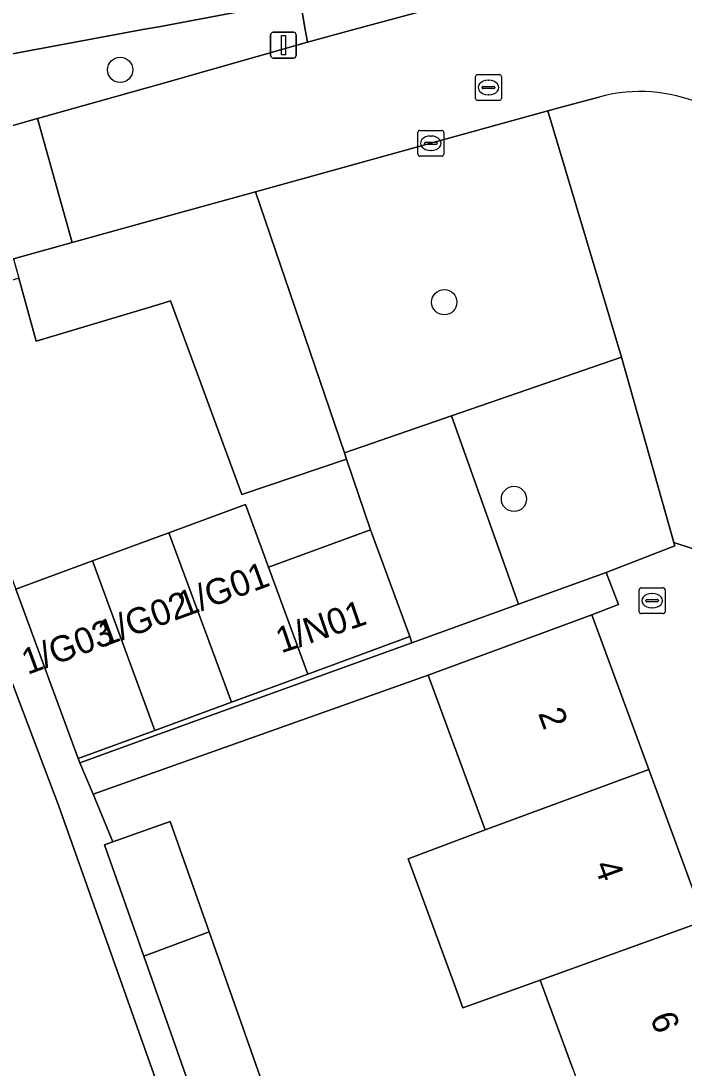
# Model space of a CAD drawing. Extents: x 159053 to 160042, y 380449 to 381423.
# Drawn here: x 159494.66 to 159520.36, y 380959.77 to 381000.34 of the extents above; entities that cross this region are included whole.
import ezdxf

# ---------------------------------------------------------------- set-up
doc = ezdxf.new("R2010")
doc.units = 0
for name, color, linetype in [('IMGEO_Berm_groen', 7, 'Continuous'), ('IMGEO_Boom', 7, 'Continuous'), ('IMGEO_Erf', 7, 'Continuous'), ('IMGEO_Groenvoorziening', 7, 'Continuous'), ('IMGEO_Kolk', 7, 'Continuous'), ('IMGEO_Lichtmast', 7, 'Continuous'), ('IMGEO_Pand', 7, 'Continuous'), ('IMGEO_Pand_nummerreeks', 7, 'Continuous'), ('IMGEO_Rijbaan_lokaal_open', 7, 'Continuous'), ('IMGEO_Rioolput', 7, 'Continuous'), ('IMGEO_Voetpad_open', 7, 'Continuous')]:
    doc.layers.add(name, color=color, linetype=linetype)

msp = doc.modelspace()

# ---------------------------------------------------------------- linework, layer by layer
at = {"layer": 'IMGEO_Berm_groen'}
msp.add_lwpolyline([(159505.757, 380999.512), (159505.672, 381000), (159505.48, 381001.138), (159500, 381000.115), (159499.383, 381000), (159491.273, 380998.489), (159490.625, 380998.368), (159491.304, 380995.431), (159492.6, 380995.796), (159495.295, 380996.554), (159500, 380997.877)], close=True, dxfattribs=at)
at = {"layer": 'IMGEO_Boom'}
for centre in [(159498.504, 380998.441), (159511.064, 380989.441), (159513.764, 380981.819)]:
    msp.add_circle(centre, 0.489, dxfattribs=at)
at = {"layer": 'IMGEO_Erf'}
for points in [[(159512.967, 380923.067), (159510.931, 380922.122), (159509.053, 380926.166), (159511.089, 380927.112), (159503.938, 380947.583), (159499.315, 380946.143), (159498.577, 380948.514), (159503.201, 380949.953), (159496.126, 380969.914), (159489.748, 380986.752), (159474.953, 380982.556), (159472.753, 380982.013), (159470.633, 380981.329)], [(159516.051, 380959.746), (159514.785, 380963.181), (159511.788, 380962.1), (159511.391, 380963.18), (159509.662, 380967.871), (159512.646, 380968.994), (159510.436, 380974.997), (159500, 380971.284), (159497.453, 380970.378), (159498.219, 380968.539), (159500.439, 380969.323), (159501.949, 380965.046), (159503.995, 380959.253)]]:
    msp.add_lwpolyline(points, dxfattribs=at)
msp.add_lwpolyline([(159496.881, 380971.758), (159496.945, 380971.597), (159500, 380972.701), (159509.812, 380976.248), (159509.728, 380976.485), (159505.781, 380975.033), (159502.815, 380973.942), (159499.847, 380972.849)], close=True, dxfattribs=at)
at = {"layer": 'IMGEO_Groenvoorziening'}
for points in [[(159515.297, 380996.124), (159515.081, 380996.86), (159510.54, 380995.6), (159503.747, 380993.717), (159507.194, 380983.605), (159511.343, 380985.036), (159517.927, 380987.307)], [(159503.747, 380993.717), (159500, 380992.678), (159496.648, 380991.749), (159494.365, 380991.116), (159494.572, 380990.37), (159495.249, 380987.931), (159500, 380989.358), (159500.456, 380989.495), (159503.219, 380981.99), (159507.276, 380983.365), (159507.194, 380983.605)], [(159517.927, 380987.307), (159511.343, 380985.036), (159513.935, 380977.738), (159517.338, 380978.968), (159519.994, 380980.007), (159519.959, 380980.132)], [(159511.343, 380985.036), (159507.194, 380983.605), (159507.276, 380983.365), (159508.209, 380980.626), (159509.728, 380976.485), (159509.812, 380976.248), (159513.935, 380977.738)]]:
    msp.add_lwpolyline(points, close=True, dxfattribs=at)
at = {"layer": 'IMGEO_Kolk'}
for p, q in [((159510.043, 380995.173), (159510.043, 380996.025)), ((159510.118, 380996.099), (159510.97, 380996.099)), ((159510.531, 380995.879), (159510.556, 380995.879)), ((159511.044, 380996.025), (159511.044, 380995.173)), ((159510.302, 380995.593), (159510.302, 380995.605)), ((159510.74, 380995.556), (159510.342, 380995.556)), ((159510.345, 380995.642), (159510.743, 380995.642)), ((159510.554, 380995.319), (159510.529, 380995.319)), ((159510.786, 380995.605), (159510.786, 380995.593)), ((159510.97, 380995.099), (159510.118, 380995.099)), ((159518.619, 380977.452), (159518.619, 380978.304)), ((159518.694, 380978.378), (159519.546, 380978.378)), ((159519.62, 380978.304), (159519.62, 380977.452)), ((159518.878, 380977.872), (159518.878, 380977.884)), ((159518.921, 380977.921), (159519.319, 380977.921)), ((159519.107, 380978.158), (159519.132, 380978.158)), ((159519.362, 380977.884), (159519.362, 380977.872)), ((159519.316, 380977.835), (159518.918, 380977.835)), ((159519.13, 380977.598), (159519.105, 380977.598)), ((159519.546, 380977.378), (159518.694, 380977.378))]:
    msp.add_line(p, q, dxfattribs=at)
for points in [[(159510.043, 380995.173), (159510.043, 380996.025)], [(159510.118, 380996.099), (159510.97, 380996.099)], [(159511.044, 380996.025), (159511.044, 380995.173)], [(159510.97, 380995.099), (159510.118, 380995.099)], [(159518.619, 380977.452), (159518.619, 380978.304)], [(159518.694, 380978.378), (159519.546, 380978.378)], [(159519.62, 380978.304), (159519.62, 380977.452)], [(159519.546, 380977.378), (159518.694, 380977.378)]]:
    msp.add_lwpolyline(points, dxfattribs=at)
for centre, radius, start, end in [((159510.12, 380996.023), 0.0765, 91.552, 178.448), ((159510.12, 380996.023), 0.0765, 91.552, 178.448), ((159510.968, 380996.023), 0.0765, 1.552, 88.448), ((159510.968, 380996.023), 0.0765, 1.552, 88.448), ((159510.342, 380995.602), 0.0403, 85.8775, 175.7526), ((159510.339, 380995.592), 0.0366, 178.938, 274.7102), ((159510.743, 380995.599), 0.043, 264.8664, 352.4533), ((159510.747, 380995.604), 0.0386, 1.7309, 96.639), ((159510.12, 380995.175), 0.0765, 181.552, 268.448), ((159510.12, 380995.175), 0.0765, 181.552, 268.448), ((159510.968, 380995.175), 0.0765, 271.552, 358.448), ((159510.968, 380995.175), 0.0765, 271.552, 358.448), ((159518.696, 380978.302), 0.0765, 91.552, 178.448), ((159518.696, 380978.302), 0.0765, 91.552, 178.448), ((159519.544, 380978.302), 0.0765, 1.552, 88.448), ((159519.544, 380978.302), 0.0765, 1.552, 88.448), ((159518.918, 380977.881), 0.0403, 85.8775, 175.7526), ((159518.915, 380977.871), 0.0366, 178.938, 274.7102), ((159519.319, 380977.878), 0.043, 264.8664, 352.4533), ((159519.323, 380977.883), 0.0386, 1.7309, 96.639), ((159518.696, 380977.454), 0.0765, 181.552, 268.448), ((159518.696, 380977.454), 0.0765, 181.552, 268.448), ((159519.544, 380977.454), 0.0765, 271.552, 358.448), ((159519.544, 380977.454), 0.0765, 271.552, 358.448)]:
    msp.add_arc(centre, radius, start, end, dxfattribs=at)
for centre, major_axis, ratio, start_param, end_param in [((159510.53, 380995.599), (-0.387, 0.002), 0.722429, 4.712389, 7.853982), ((159510.555, 380995.599), (-0.39, 0.002), 0.717154, 1.570796, 4.712389), ((159519.106, 380977.878), (-0.387, 0.002), 0.722429, 4.712389, 7.853982), ((159519.131, 380977.878), (-0.39, 0.002), 0.717154, 1.570796, 4.712389)]:
    msp.add_ellipse(centre, major_axis=major_axis, ratio=ratio, start_param=start_param, end_param=end_param, dxfattribs=at)
at = {"layer": 'IMGEO_Lichtmast'}
for p, q in [((159504.335, 380998.999), (159504.335, 380999.799)), ((159504.335, 380999.799), (159504.335, 380998.999)), ((159504.435, 380999.899), (159505.225, 380999.899)), ((159505.225, 380999.899), (159504.435, 380999.899)), ((159505.325, 380999.799), (159505.325, 380998.999)), ((159505.325, 380998.999), (159505.325, 380999.799)), ((159505.225, 380998.899), (159504.435, 380998.899)), ((159504.435, 380998.899), (159505.225, 380998.899))]:
    msp.add_line(p, q, dxfattribs=at)
msp.add_lwpolyline([(159504.755, 380999.774), (159504.905, 380999.774), (159504.905, 380999.024), (159504.755, 380999.024), (159504.755, 380999.774)], dxfattribs=at)
for centre, start, end in [((159504.435, 380999.799), 90, 180), ((159504.435, 380999.799), 90, 180), ((159505.225, 380999.799), 0, 90), ((159505.225, 380999.799), 360, 90), ((159504.435, 380998.999), 180, 270), ((159504.435, 380998.999), 180, 270), ((159505.225, 380998.999), 270, 0), ((159505.225, 380998.999), 270, 0)]:
    msp.add_arc(centre, 0.1, start, end, dxfattribs=at)
at = {"layer": 'IMGEO_Pand'}
for points in [[(159505.781, 380975.033), (159504.257, 380979.172), (159503.362, 380981.602), (159500.396, 380980.511), (159502.815, 380973.942)], [(159500.396, 380980.511), (159497.43, 380979.419), (159499.847, 380972.849), (159502.815, 380973.942)], [(159505.781, 380975.033), (159509.728, 380976.485), (159508.209, 380980.626), (159504.257, 380979.172)], [(159497.43, 380979.419), (159494.464, 380978.328), (159496.881, 380971.758), (159499.847, 380972.849)], [(159512.646, 380968.994), (159518.989, 380971.335), (159516.781, 380977.333), (159510.436, 380974.997)], [(159518.989, 380971.335), (159512.646, 380968.994), (159509.662, 380967.871), (159511.391, 380963.18), (159511.788, 380962.1), (159514.785, 380963.181), (159521.147, 380965.475)], [(159500.439, 380969.323), (159498.219, 380968.539), (159497.892, 380968.423), (159499.415, 380964.111), (159501.949, 380965.046)], [(159521.147, 380965.475), (159514.785, 380963.181), (159516.051, 380959.746), (159516.961, 380957.275), (159523.304, 380959.616)], [(159501.949, 380965.046), (159499.415, 380964.111), (159501.449, 380958.353), (159501.828, 380958.487), (159503.995, 380959.253)]]:
    msp.add_lwpolyline(points, close=True, dxfattribs=at)
at = {"layer": 'IMGEO_Rijbaan_lokaal_open'}
msp.add_lwpolyline([(159515.537, 381002.185), (159510.493, 381000.794), (159507.56, 381000), (159505.757, 380999.512), (159500, 380997.877), (159495.295, 380996.554), (159496.648, 380991.749), (159500, 380992.678), (159503.747, 380993.717), (159510.54, 380995.6), (159515.081, 380996.86), (159515.643, 380997.016), (159517.099, 380997.4)], dxfattribs=at)
msp.add_lwpolyline([(159495.295, 380996.554), (159492.6, 380995.796), (159493.954, 380991.002), (159494.365, 380991.116), (159496.648, 380991.749)], close=True, dxfattribs=at)
msp.add_arc((159518.653, 380991.539), 6.064, 29.8624, 104.8453, dxfattribs=at)
at = {"layer": 'IMGEO_Rioolput'}
for p, q in [((159512.275, 380997.332), (159512.275, 380998.184)), ((159512.35, 380998.258), (159513.202, 380998.258)), ((159513.276, 380998.184), (159513.276, 380997.332)), ((159512.534, 380997.752), (159512.534, 380997.764)), ((159512.577, 380997.801), (159512.975, 380997.801)), ((159512.763, 380998.038), (159512.788, 380998.038)), ((159513.018, 380997.764), (159513.018, 380997.752)), ((159512.972, 380997.715), (159512.574, 380997.715)), ((159512.786, 380997.478), (159512.761, 380997.478)), ((159513.202, 380997.258), (159512.35, 380997.258))]:
    msp.add_line(p, q, dxfattribs=at)
for points in [[(159512.275, 380997.332), (159512.275, 380998.184)], [(159512.35, 380998.258), (159513.202, 380998.258)], [(159513.276, 380998.184), (159513.276, 380997.332)], [(159513.202, 380997.258), (159512.35, 380997.258)]]:
    msp.add_lwpolyline(points, dxfattribs=at)
for centre, radius, start, end in [((159512.352, 380998.182), 0.0765, 91.552, 178.448), ((159512.352, 380998.182), 0.0765, 91.552, 178.448), ((159513.2, 380998.182), 0.0765, 1.552, 88.448), ((159513.2, 380998.182), 0.0765, 1.552, 88.448), ((159512.574, 380997.761), 0.0403, 85.8775, 175.7526), ((159512.571, 380997.751), 0.0366, 178.938, 274.7102), ((159512.975, 380997.758), 0.043, 264.8664, 352.4533), ((159512.979, 380997.763), 0.0386, 1.7309, 96.639), ((159512.352, 380997.334), 0.0765, 181.552, 268.448), ((159512.352, 380997.334), 0.0765, 181.552, 268.448), ((159513.2, 380997.334), 0.0765, 271.552, 358.448), ((159513.2, 380997.334), 0.0765, 271.552, 358.448)]:
    msp.add_arc(centre, radius, start, end, dxfattribs=at)
for centre, major_axis, ratio, start_param, end_param in [((159512.762, 380997.758), (-0.387, 0.002), 0.722429, 4.712389, 7.853982), ((159512.787, 380997.758), (-0.39, 0.002), 0.717154, 1.570796, 4.712389)]:
    msp.add_ellipse(centre, major_axis=major_axis, ratio=ratio, start_param=start_param, end_param=end_param, dxfattribs=at)
at = {"layer": 'IMGEO_Voetpad_open'}
for points in [[(159491.273, 380998.489), (159499.383, 381000), (159500, 381000.115), (159505.48, 381001.138), (159505.672, 381000), (159505.757, 380999.512), (159507.56, 381000), (159510.493, 381000.794), (159515.537, 381002.185), (159515.381, 381005.067), (159500.763, 381003.012), (159488.332, 381001.222), (159488.348, 381001.046), (159487.099, 381000.703), (159484.535, 381000), (159472.725, 380996.84), (159465.54, 380994.899), (159460.213, 380993.326), (159460.278, 380992.902)], [(159517.099, 380997.4), (159515.643, 380997.016), (159515.081, 380996.86), (159515.297, 380996.124), (159517.927, 380987.307), (159519.959, 380980.132), (159525.105, 380978.454)], [(159489.748, 380986.752), (159496.126, 380969.914), (159503.201, 380949.953), (159503.938, 380947.583), (159511.089, 380927.112), (159512.967, 380923.067), (159518.266, 380906.963)], [(159525.105, 380978.454), (159519.959, 380980.132), (159519.994, 380980.007), (159517.338, 380978.968), (159517.813, 380977.728), (159516.781, 380977.333), (159518.989, 380971.335), (159521.147, 380965.475), (159523.304, 380959.616), (159525.461, 380953.756), (159527.619, 380947.897), (159529.776, 380942.038), (159531.933, 380936.178), (159534.091, 380930.319), (159536.248, 380924.458), (159538.459, 380918.454), (159538.994, 380916.949), (159540.399, 380917.466), (159523.623, 380963.67)], [(159516.972, 380917.347), (159515.356, 380921.591), (159514.919, 380923.27), (159512.634, 380929.21), (159511.172, 380933.013), (159509.533, 380937.173), (159508.188, 380940.729), (159506.738, 380944.564), (159505.079, 380948.952), (159504.921, 380948.898), (159503.727, 380952.391), (159502.377, 380956.341), (159502.564, 380956.405), (159501.828, 380958.487), (159501.449, 380958.353), (159499.415, 380964.111), (159497.892, 380968.423), (159498.219, 380968.539), (159497.453, 380970.378), (159496.945, 380971.597), (159496.881, 380971.758), (159494.464, 380978.328)]]:
    msp.add_lwpolyline(points, dxfattribs=at)
for points in [[(159500.456, 380989.495), (159500, 380989.358), (159495.249, 380987.931), (159494.572, 380990.37), (159494.37, 380990.314), (159490.448, 380989.225), (159494.464, 380978.328), (159497.43, 380979.419), (159500.396, 380980.511), (159503.362, 380981.602), (159504.257, 380979.172), (159508.209, 380980.626), (159507.276, 380983.365), (159503.219, 380981.99)], [(159516.781, 380977.333), (159517.813, 380977.728), (159517.338, 380978.968), (159513.935, 380977.738), (159509.812, 380976.248), (159500, 380972.701), (159496.945, 380971.597), (159497.453, 380970.378), (159500, 380971.284), (159510.436, 380974.997)]]:
    msp.add_lwpolyline(points, close=True, dxfattribs=at)
msp.add_arc((159518.653, 380991.539), 6.064, 29.8624, 104.8453, dxfattribs=at)

# ---------------------------------------------------------------- texts
at = {"layer": 'IMGEO_Pand_nummerreeks'}
for s, rotation, p in [('1/G01', 20.2006, (159500.95, 380977.219)), ('1/G02', 20.201, (159497.874, 380976.088)), ('1/N01', 18.8861, (159504.744, 380975.831)), ('1/G03', 20.2014, (159494.914, 380974.999)), ('2', 290.2126, (159514.69, 380973.516)), ('4', 290.2137, (159516.86, 380967.626)), ('6', 290.2137, (159519.028, 380961.738))]:
    msp.add_text(s, height=1, rotation=rotation, dxfattribs=at).set_placement(p)

doc.saveas('drawing.dxf')
